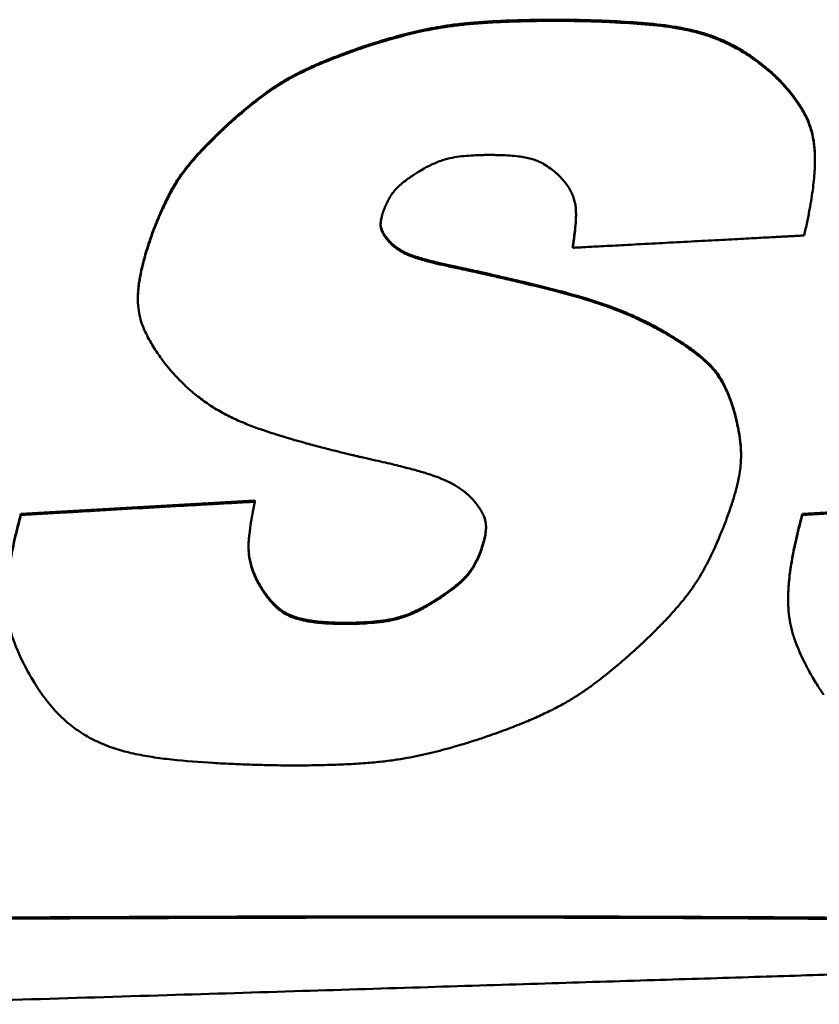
# Model space of a CAD drawing. Header units: inches. Extents: x 0.8 to 75.7, y -7.8 to 49.3.
# Tile 295 of 339: x 64.257 to 64.799, y 23.572 to 24.239. Entities that reach past the tile are written whole.
import ezdxf

# ---------------------------------------------------------------- set-up
doc = ezdxf.new("R2010")
doc.units = ezdxf.units.IN
doc.header["$MEASUREMENT"] = 0
doc.layers.add('Visible Edges(ROSSANSI)', color=7, linetype='Continuous', lineweight=50)
doc.layers.add('Visible Tangent Edges(ROSSANSI)', color=7, linetype='Continuous', lineweight=50)

msp = doc.modelspace()

# ---------------------------------------------------------------- linework, layer by layer
at = {"layer": 'Visible Edges(ROSSANSI)'}
for p, q in [((64.76582, 24.20408), (64.76582, 24.2033)), ((64.79611, 24.14434), (64.79611, 24.14356)), ((64.50789, 24.08874), (64.50789, 24.08797)), ((64.63193, 24.08508), (64.63193, 24.0843)), ((64.33729, 24.05037), (64.33729, 24.04959)), ((64.74606, 23.94408), (64.74606, 23.9433)), ((64.25804, 23.904), (64.41659, 23.91299)), ((64.41659, 23.91299), (64.41659, 23.91221)), ((64.78757, 23.904), (64.94612, 23.91299)), ((64.25804, 23.904), (64.25804, 23.90322)), ((64.78757, 23.904), (64.78757, 23.90322)), ((64.41776, 23.85973), (64.41776, 23.85895)), ((64.77795, 23.84688), (64.77795, 23.8461))]:
    msp.add_line(p, q, dxfattribs=at)
for points, knots in [([(64.48725, 24.21973), (64.48752, 24.21982), (64.48857, 24.22019), (64.49083, 24.22095), (64.49443, 24.22213), (64.50133, 24.22431), (64.51187, 24.22741), (64.52624, 24.23113), (64.53969, 24.23388), (64.55179, 24.23563), (64.56252, 24.23679), (64.57486, 24.23771), (64.58917, 24.23838), (64.6058, 24.23879), (64.61819, 24.23889), (64.62649, 24.23886), (64.63056, 24.23882), (64.63688, 24.23872), (64.64499, 24.23851), (64.65446, 24.23817), (64.66846, 24.23749), (64.6862, 24.23621), (64.70375, 24.23393), (64.71716, 24.23084), (64.72695, 24.22774), (64.73668, 24.22367), (64.74641, 24.21844), (64.75628, 24.21193), (64.76254, 24.20678), (64.76582, 24.20408)], [0, 0, 0, 0, 0.0022202, 0.0085276, 0.0183938, 0.0312915, 0.0640817, 0.1027311, 0.1449796, 0.1689741, 0.1960856, 0.227228, 0.2633154, 0.3052588, 0.3539652, 0.3577905, 0.3684968, 0.3849306, 0.4059399, 0.430375, 0.4570895, 0.5127945, 0.5659851, 0.5918808, 0.6179603, 0.6448271, 0.673159, 0.7036799, 0.7371277, 0.7371277, 0.7371277, 0.7371277]), ([(64.76582, 24.2033), (64.76254, 24.206), (64.75628, 24.21115), (64.74641, 24.21766), (64.73668, 24.22289), (64.72695, 24.22696), (64.71716, 24.23006), (64.70375, 24.23315), (64.6862, 24.23543), (64.66846, 24.23671), (64.65446, 24.23739), (64.64499, 24.23773), (64.63688, 24.23794), (64.63056, 24.23804), (64.62649, 24.23808), (64.61819, 24.23811), (64.6058, 24.23801), (64.58917, 24.2376), (64.57486, 24.23693), (64.56252, 24.23601), (64.55179, 24.23485), (64.53969, 24.2331), (64.52624, 24.23035), (64.51187, 24.22663), (64.50133, 24.22353), (64.49443, 24.22135), (64.49083, 24.22017), (64.48857, 24.21941), (64.48752, 24.21904), (64.48725, 24.21895)], [-0.7371277, -0.7371277, -0.7371277, -0.7371277, -0.7036799, -0.673159, -0.6448271, -0.6179603, -0.5918808, -0.5659851, -0.5127945, -0.4570895, -0.430375, -0.4059399, -0.3849306, -0.3684968, -0.3577905, -0.3539652, -0.3052588, -0.2633154, -0.227228, -0.1960856, -0.1689741, -0.1449796, -0.1027311, -0.0640817, -0.0312915, -0.0183938, -0.0085276, -0.0022202, 0, 0, 0, 0]), ([(64.39714, 24.16714), (64.39719, 24.16718), (64.39737, 24.16734), (64.39776, 24.16771), (64.39841, 24.1683), (64.39972, 24.16949), (64.40186, 24.17141), (64.40498, 24.17413), (64.40872, 24.17733), (64.41457, 24.18216), (64.42091, 24.18712), (64.42774, 24.19202), (64.43334, 24.1957), (64.43956, 24.19939), (64.44662, 24.20314), (64.45317, 24.20626), (64.45899, 24.20884), (64.46385, 24.21089), (64.46909, 24.213), (64.47475, 24.21518), (64.48084, 24.21745), (64.48506, 24.21895), (64.48725, 24.21973)], [0, 0, 0, 0, 0.0004954, 0.0019398, 0.0042707, 0.0074256, 0.0159576, 0.0270371, 0.0401671, 0.0548526, 0.0869239, 0.1035187, 0.1207947, 0.1393601, 0.1598408, 0.1828727, 0.1955457, 0.2090959, 0.223603, 0.239146, 0.255804, 0.2736557, 0.2736557, 0.2736557, 0.2736557]), ([(64.48725, 24.21895), (64.48506, 24.21817), (64.48084, 24.21667), (64.47475, 24.2144), (64.46909, 24.21222), (64.46385, 24.21011), (64.45899, 24.20806), (64.45317, 24.20548), (64.44662, 24.20236), (64.43956, 24.19861), (64.43334, 24.19492), (64.42774, 24.19124), (64.42091, 24.18634), (64.41457, 24.18138), (64.40872, 24.17655), (64.40498, 24.17335), (64.40186, 24.17063), (64.39972, 24.16871), (64.39841, 24.16752), (64.39776, 24.16693), (64.39737, 24.16657), (64.39719, 24.1664), (64.39714, 24.16636)], [-0.2736557, -0.2736557, -0.2736557, -0.2736557, -0.255804, -0.239146, -0.223603, -0.2090959, -0.1955457, -0.1828727, -0.1598408, -0.1393601, -0.1207947, -0.1035187, -0.0869239, -0.0548526, -0.0401671, -0.0270371, -0.0159576, -0.0074256, -0.0042707, -0.0019398, -0.0004954, 0, 0, 0, 0]), ([(64.76582, 24.20408), (64.76587, 24.20404), (64.76607, 24.20387), (64.76683, 24.20319), (64.76837, 24.20176), (64.7708, 24.1994), (64.77385, 24.19623), (64.77732, 24.19236), (64.78099, 24.18788), (64.78464, 24.18289), (64.78809, 24.17746), (64.79116, 24.17154), (64.79364, 24.1649), (64.79502, 24.15874), (64.79573, 24.15327), (64.79605, 24.14884), (64.79611, 24.14582), (64.79611, 24.14434)], [0, 0, 0, 0, 0.0005374, 0.0021014, 0.0080224, 0.0171945, 0.0290587, 0.0430693, 0.058699, 0.0754464, 0.0928482, 0.110693, 0.1296676, 0.1508151, 0.162565, 0.1752917, 0.1875476, 0.1875476, 0.1875476, 0.1875476]), ([(64.7888, 24.09263), (64.78948, 24.09566), (64.79079, 24.10149), (64.79246, 24.10991), (64.7938, 24.11766), (64.79482, 24.12479), (64.79555, 24.13133), (64.79598, 24.13733), (64.79615, 24.14282), (64.79606, 24.14786), (64.79573, 24.15249), (64.79502, 24.15796), (64.79364, 24.16412), (64.79116, 24.17076), (64.78809, 24.17668), (64.78464, 24.18211), (64.78099, 24.1871), (64.77732, 24.19158), (64.77385, 24.19545), (64.7708, 24.19862), (64.76837, 24.20098), (64.76683, 24.20241), (64.76607, 24.20309), (64.76587, 24.20326), (64.76582, 24.2033)], [-0.3294896, -0.3294896, -0.3294896, -0.3294896, -0.3038284, -0.2802614, -0.2586564, -0.2388792, -0.2207938, -0.2042617, -0.1891421, -0.1752917, -0.162565, -0.1508151, -0.1296676, -0.110693, -0.0928482, -0.0754464, -0.058699, -0.0430693, -0.0290587, -0.0171945, -0.0080224, -0.0021014, -0.0005374, 0, 0, 0, 0]), ([(64.3477, 24.09607), (64.34772, 24.09612), (64.34779, 24.09631), (64.34805, 24.09702), (64.34862, 24.09851), (64.34957, 24.10093), (64.35085, 24.10406), (64.35243, 24.10777), (64.35497, 24.11345), (64.35786, 24.11939), (64.36117, 24.12546), (64.36405, 24.13019), (64.36744, 24.13514), (64.37149, 24.14043), (64.37541, 24.14507), (64.379, 24.14904), (64.38203, 24.15229), (64.38536, 24.15571), (64.38899, 24.15934), (64.39294, 24.16318), (64.39571, 24.16579), (64.39714, 24.16714)], [0, 0, 0, 0, 0.0004186, 0.0016394, 0.0062775, 0.013495, 0.0228739, 0.0339975, 0.0464513, 0.0737058, 0.0878513, 0.1026251, 0.1185653, 0.1362273, 0.1561756, 0.1671848, 0.1789779, 0.1916255, 0.2051976, 0.2197642, 0.2353949, 0.2353949, 0.2353949, 0.2353949]), ([(64.39714, 24.16636), (64.39571, 24.16501), (64.39294, 24.1624), (64.38899, 24.15856), (64.38536, 24.15493), (64.38203, 24.15151), (64.379, 24.14826), (64.37541, 24.14429), (64.37149, 24.13965), (64.36744, 24.13436), (64.36405, 24.12941), (64.36117, 24.12468), (64.35786, 24.11861), (64.35497, 24.11267), (64.35243, 24.10699), (64.35085, 24.10328), (64.34957, 24.10015), (64.34862, 24.09773), (64.34805, 24.09624), (64.34779, 24.09553), (64.34772, 24.09534), (64.3477, 24.09529)], [-0.2353949, -0.2353949, -0.2353949, -0.2353949, -0.2197642, -0.2051976, -0.1916255, -0.1789779, -0.1671848, -0.1561756, -0.1362273, -0.1185653, -0.1026251, -0.0878513, -0.0737058, -0.0464513, -0.0339975, -0.0228739, -0.013495, -0.0062775, -0.0016394, -0.0004186, 0, 0, 0, 0]), ([(64.5279, 24.13606), (64.52936, 24.13692), (64.53212, 24.13855), (64.53621, 24.14064), (64.54, 24.14231), (64.54459, 24.14401), (64.55012, 24.14545), (64.55668, 24.14635), (64.56294, 24.14684), (64.56784, 24.14707), (64.57119, 24.14717), (64.57299, 24.1472), (64.57414, 24.14722), (64.57607, 24.14722), (64.57887, 24.1472), (64.58377, 24.14709), (64.58917, 24.14684), (64.59488, 24.14632), (64.59964, 24.1456), (64.60364, 24.1447), (64.607, 24.14362), (64.60989, 24.14239), (64.6132, 24.1406), (64.61674, 24.13824), (64.61976, 24.13581), (64.62167, 24.13411), (64.62265, 24.13319), (64.62326, 24.13259), (64.62353, 24.13231), (64.6236, 24.13224)], [-0.2610172, -0.2610172, -0.2610172, -0.2610172, -0.2478, -0.2360222, -0.2254356, -0.2157903, -0.1983519, -0.1818443, -0.1653045, -0.1504761, -0.1444608, -0.139785, -0.1367546, -0.1356763, -0.1251283, -0.1154177, -0.0983002, -0.0838992, -0.0717818, -0.0615053, -0.0526225, -0.0446935, -0.0373053, -0.0233728, -0.0114782, -0.0067672, -0.0031467, -0.0008216, 0, 0, 0, 0]), ([(64.50362, 24.10894), (64.50386, 24.10958), (64.50433, 24.11083), (64.50506, 24.11262), (64.5058, 24.11429), (64.50677, 24.1163), (64.50801, 24.11857), (64.50959, 24.12099), (64.51124, 24.1231), (64.51296, 24.12497), (64.51475, 24.12667), (64.51725, 24.12876), (64.51983, 24.1307), (64.52238, 24.13248), (64.52409, 24.13364), (64.52557, 24.1346), (64.52661, 24.13526), (64.52726, 24.13567), (64.52758, 24.13587), (64.52778, 24.13599), (64.52788, 24.13605), (64.5279, 24.13606)], [-0.09937308, -0.09937308, -0.09937308, -0.09937308, -0.0937444, -0.08846233, -0.08350022, -0.07883111, -0.07026418, -0.06254102, -0.0554434, -0.04876039, -0.04229508, -0.03586915, -0.02300739, -0.01696409, -0.01148972, -0.00681941, -0.00318946, -0.00183872, -0.00083706, -0.00021423, 0, 0, 0, 0]), ([(64.6236, 24.13224), (64.62417, 24.13162), (64.62527, 24.13044), (64.62722, 24.12808), (64.62928, 24.12521), (64.63121, 24.12177), (64.63259, 24.11839), (64.6335, 24.11503), (64.63402, 24.11166), (64.63422, 24.10824), (64.63418, 24.10353), (64.63384, 24.09882), (64.63336, 24.09423), (64.63297, 24.09113), (64.63265, 24.0888), (64.6324, 24.0872), (64.63225, 24.08623), (64.63213, 24.08545), (64.63203, 24.08487), (64.63197, 24.08451), (64.63194, 24.08434), (64.63193, 24.0843)], [-0.1394468, -0.1394468, -0.1394468, -0.1394468, -0.1327956, -0.1265192, -0.114939, -0.1043852, -0.0945401, -0.0851023, -0.0758045, -0.0664244, -0.056786, -0.0368871, -0.0273385, -0.0186008, -0.0110847, -0.0079138, -0.0052032, -0.0030046, -0.00137, -0.0003512, 0, 0, 0, 0]), ([(64.50789, 24.08797), (64.50755, 24.08834), (64.5069, 24.08906), (64.506, 24.09014), (64.50521, 24.09116), (64.50451, 24.09213), (64.50391, 24.09305), (64.5034, 24.09394), (64.50297, 24.09478), (64.50251, 24.09583), (64.50209, 24.09709), (64.50183, 24.09856), (64.50176, 24.09998), (64.50184, 24.10137), (64.50202, 24.10274), (64.50227, 24.10408), (64.50256, 24.10534), (64.50285, 24.10648), (64.50313, 24.10744), (64.50334, 24.10811), (64.50348, 24.10853), (64.50355, 24.10874), (64.5036, 24.10886), (64.50362, 24.10892), (64.50362, 24.10894)], [-0.06262221, -0.06262221, -0.06262221, -0.06262221, -0.05858455, -0.05484966, -0.05139548, -0.04819941, -0.04523833, -0.0424886, -0.0399261, -0.03752641, -0.03311979, -0.02907558, -0.02521993, -0.02140755, -0.01756102, -0.01377006, -0.01016948, -0.00689894, -0.0041012, -0.0019211, -0.00110834, -0.00050493, -0.00012932, 0, 0, 0, 0]), ([(64.63193, 24.08508), (64.63194, 24.08512), (64.63197, 24.08529), (64.63203, 24.08565), (64.63213, 24.08623), (64.63225, 24.08701), (64.6324, 24.08798), (64.63265, 24.08958), (64.63297, 24.09191), (64.63336, 24.09501), (64.63384, 24.0996), (64.63414, 24.10371), (64.63419, 24.10668), (64.6342, 24.10724)], [0, 0, 0, 0, 0.00035115, 0.00137, 0.00300462, 0.00520316, 0.00791379, 0.01108473, 0.01860075, 0.02733852, 0.03688708, 0.05678598, 0.06144518, 0.06144518, 0.06144518, 0.06144518]), ([(64.50179, 24.10029), (64.5018, 24.09998), (64.50186, 24.09918), (64.50209, 24.09787), (64.50251, 24.09661), (64.50297, 24.09556), (64.5034, 24.09472), (64.50391, 24.09383), (64.50451, 24.09291), (64.50521, 24.09194), (64.506, 24.09092), (64.5069, 24.08984), (64.50755, 24.08912), (64.50789, 24.08874)], [0.02652539, 0.02652539, 0.02652539, 0.02652539, 0.02907558, 0.03311979, 0.03752641, 0.0399261, 0.0424886, 0.04523833, 0.04819941, 0.05139548, 0.05484966, 0.05858455, 0.06262221, 0.06262221, 0.06262221, 0.06262221]), ([(64.3477, 24.09529), (64.34688, 24.09299), (64.34531, 24.08858), (64.34324, 24.08217), (64.3415, 24.07622), (64.34009, 24.07071), (64.33898, 24.0656), (64.33815, 24.06086), (64.33761, 24.05647), (64.33731, 24.05239), (64.33726, 24.04859), (64.33748, 24.044), (64.33825, 24.0387), (64.33991, 24.03282), (64.34215, 24.0274), (64.34475, 24.02228), (64.34756, 24.01746), (64.35042, 24.01306), (64.35315, 24.00918), (64.35558, 24.00596), (64.35752, 24.00352), (64.35875, 24.00203), (64.35936, 24.00132), (64.35952, 24.00113), (64.35956, 24.00109)], [-0.277339, -0.277339, -0.277339, -0.277339, -0.2573412, -0.2389181, -0.2219651, -0.2063761, -0.1920431, -0.1788559, -0.1667022, -0.1554679, -0.1450374, -0.1352948, -0.117423, -0.1009645, -0.085142, -0.0694772, -0.0542413, -0.0399115, -0.0269915, -0.0160027, -0.0074788, -0.0019617, -0.000502, 0, 0, 0, 0]), ([(64.33729, 24.05037), (64.33729, 24.05127), (64.33734, 24.05353), (64.33761, 24.05725), (64.33815, 24.06164), (64.33898, 24.06638), (64.34009, 24.07149), (64.3415, 24.077), (64.34324, 24.08295), (64.34531, 24.08936), (64.34688, 24.09377), (64.3477, 24.09607)], [0.1480317, 0.1480317, 0.1480317, 0.1480317, 0.1554679, 0.1667022, 0.1788559, 0.1920431, 0.2063761, 0.2219651, 0.2389181, 0.2573412, 0.277339, 0.277339, 0.277339, 0.277339]), ([(64.63193, 24.0843), (64.63223, 24.08432), (64.63338, 24.08438), (64.63588, 24.08451), (64.63987, 24.08472), (64.64518, 24.08501), (64.65165, 24.08535), (64.65909, 24.08574), (64.66733, 24.08618), (64.67943, 24.08682), (64.69528, 24.08766), (64.71435, 24.08868), (64.72991, 24.0895), (64.74155, 24.09012), (64.74929, 24.09053), (64.7562, 24.0909), (64.76226, 24.09122), (64.76751, 24.0915), (64.77202, 24.09174), (64.77584, 24.09194), (64.77903, 24.09211), (64.78165, 24.09225), (64.78415, 24.09238), (64.78627, 24.09249), (64.7879, 24.09258), (64.78859, 24.09262), (64.7888, 24.09263)], [-0.3990966, -0.3990966, -0.3990966, -0.3990966, -0.3968312, -0.3903273, -0.3800235, -0.3663582, -0.3497697, -0.3306967, -0.3095775, -0.2868507, -0.2383277, -0.1886355, -0.1412817, -0.1195779, -0.0997741, -0.0822114, -0.0668409, -0.0535165, -0.0420922, -0.0324217, -0.0243589, -0.0177577, -0.0124718, -0.0052615, -0.001559, 0, 0, 0, 0]), ([(64.50789, 24.08874), (64.50793, 24.0887), (64.50809, 24.08851), (64.50846, 24.08811), (64.50908, 24.08749), (64.50996, 24.08668), (64.51108, 24.08572), (64.51245, 24.08466), (64.51408, 24.08353), (64.51597, 24.08236), (64.51818, 24.08117), (64.5203, 24.08021), (64.52226, 24.07943), (64.52398, 24.0788), (64.5259, 24.07815), (64.52805, 24.07748), (64.53045, 24.07678), (64.53312, 24.07604), (64.53609, 24.07527), (64.53939, 24.07446), (64.54303, 24.07361), (64.54704, 24.0727), (64.55144, 24.07175), (64.55451, 24.07111), (64.55612, 24.07077)], [0, 0, 0, 0, 0.0005098, 0.0019838, 0.0043422, 0.007509, 0.0114136, 0.0159913, 0.0211844, 0.0269434, 0.0333133, 0.0406949, 0.0449223, 0.0495913, 0.0547653, 0.0605075, 0.0668809, 0.0739481, 0.0817715, 0.0904132, 0.0999353, 0.1103993, 0.121867, 0.1343997, 0.1343997, 0.1343997, 0.1343997]), ([(64.55612, 24.06999), (64.55451, 24.07033), (64.55144, 24.07097), (64.54704, 24.07192), (64.54303, 24.07283), (64.53939, 24.07368), (64.53609, 24.07449), (64.53312, 24.07526), (64.53045, 24.076), (64.52805, 24.0767), (64.5259, 24.07737), (64.52398, 24.07802), (64.52226, 24.07865), (64.5203, 24.07943), (64.51818, 24.08039), (64.51597, 24.08158), (64.51408, 24.08275), (64.51245, 24.08388), (64.51108, 24.08494), (64.50996, 24.0859), (64.50908, 24.08671), (64.50846, 24.08733), (64.50809, 24.08773), (64.50793, 24.08792), (64.50789, 24.08797)], [-0.1343997, -0.1343997, -0.1343997, -0.1343997, -0.121867, -0.1103993, -0.0999353, -0.0904132, -0.0817715, -0.0739481, -0.0668809, -0.0605075, -0.0547653, -0.0495913, -0.0449223, -0.0406949, -0.0333133, -0.0269434, -0.0211844, -0.0159913, -0.0114136, -0.007509, -0.0043422, -0.0019838, -0.0005098, 0, 0, 0, 0]), ([(64.55612, 24.07077), (64.55624, 24.07074), (64.55673, 24.07064), (64.55781, 24.07041), (64.55956, 24.07003), (64.56191, 24.06951), (64.56481, 24.06887), (64.56962, 24.0678), (64.5766, 24.06623), (64.58587, 24.06411), (64.59957, 24.06091), (64.61689, 24.05669), (64.63716, 24.05129), (64.6533, 24.04611), (64.66575, 24.04134), (64.67505, 24.03732), (64.68444, 24.0328), (64.6906, 24.0294), (64.69374, 24.02766)], [0, 0, 0, 0, 0.000987, 0.0038516, 0.008449, 0.0146346, 0.0222636, 0.0311913, 0.0523643, 0.0769964, 0.1039311, 0.1600847, 0.2135179, 0.2646967, 0.2902461, 0.3162234, 0.3429884, 0.3709109, 0.3709109, 0.3709109, 0.3709109]), ([(64.69374, 24.02688), (64.6906, 24.02862), (64.68444, 24.03202), (64.67505, 24.03654), (64.66575, 24.04056), (64.6533, 24.04533), (64.63716, 24.05051), (64.61689, 24.05591), (64.59957, 24.06013), (64.58587, 24.06333), (64.5766, 24.06545), (64.56962, 24.06702), (64.56481, 24.06809), (64.56191, 24.06873), (64.55956, 24.06925), (64.55781, 24.06963), (64.55673, 24.06986), (64.55624, 24.06996), (64.55612, 24.06999)], [-0.3709109, -0.3709109, -0.3709109, -0.3709109, -0.3429884, -0.3162234, -0.2902461, -0.2646967, -0.2135179, -0.1600847, -0.1039311, -0.0769964, -0.0523643, -0.0311913, -0.0222636, -0.0146346, -0.008449, -0.0038516, -0.000987, 0, 0, 0, 0]), ([(64.69374, 24.02766), (64.69379, 24.02764), (64.69398, 24.02753), (64.69439, 24.02729), (64.69507, 24.02689), (64.69641, 24.0261), (64.69856, 24.0248), (64.70161, 24.02291), (64.70514, 24.02064), (64.71036, 24.01714), (64.71564, 24.01332), (64.72071, 24.00917), (64.72431, 24.00581), (64.7277, 24.00208), (64.73088, 23.99785), (64.73385, 23.99298), (64.73609, 23.98842), (64.7378, 23.98438), (64.73907, 23.98101), (64.7403, 23.97739), (64.74105, 23.97487), (64.74144, 23.97357)], [0, 0, 0, 0, 0.000437, 0.0017069, 0.003748, 0.0064988, 0.0138836, 0.0233707, 0.0344716, 0.0467006, 0.0726218, 0.0855038, 0.0984002, 0.1116626, 0.1256914, 0.1409246, 0.1578202, 0.1670374, 0.1768425, 0.187292, 0.1984413, 0.1984413, 0.1984413, 0.1984413]), ([(64.74144, 23.97279), (64.74105, 23.97409), (64.7403, 23.97661), (64.73907, 23.98023), (64.7378, 23.9836), (64.73609, 23.98764), (64.73385, 23.9922), (64.73088, 23.99707), (64.7277, 24.0013), (64.72431, 24.00503), (64.72071, 24.00839), (64.71564, 24.01254), (64.71036, 24.01636), (64.70514, 24.01986), (64.70161, 24.02213), (64.69856, 24.02402), (64.69641, 24.02532), (64.69507, 24.02611), (64.69439, 24.02651), (64.69398, 24.02675), (64.69379, 24.02686), (64.69374, 24.02688)], [-0.1984413, -0.1984413, -0.1984413, -0.1984413, -0.187292, -0.1768425, -0.1670374, -0.1578202, -0.1409246, -0.1256914, -0.1116626, -0.0984002, -0.0855038, -0.0726218, -0.0467006, -0.0344716, -0.0233707, -0.0138836, -0.0064988, -0.003748, -0.0017069, -0.000437, 0, 0, 0, 0]), ([(64.35956, 24.00109), (64.36221, 23.99818), (64.36731, 23.99259), (64.37561, 23.98519), (64.38403, 23.97885), (64.39269, 23.97343), (64.40162, 23.96879), (64.41089, 23.96475), (64.42056, 23.96115), (64.43412, 23.95671), (64.44793, 23.95272), (64.46151, 23.94909), (64.47072, 23.94673), (64.47766, 23.94502), (64.48246, 23.94386), (64.48536, 23.94318), (64.4877, 23.94263), (64.48944, 23.94222), (64.49052, 23.94198), (64.49101, 23.94187), (64.49114, 23.94184)], [-0.3796585, -0.3796585, -0.3796585, -0.3796585, -0.3483039, -0.3192355, -0.291826, -0.2654687, -0.2396, -0.2137163, -0.1873808, -0.1602186, -0.1040576, -0.0771075, -0.0524519, -0.0312507, -0.0223085, -0.0146657, -0.0084679, -0.0038606, -0.0009894, 0, 0, 0, 0]), ([(64.73625, 23.90056), (64.73683, 23.90217), (64.73794, 23.90526), (64.73946, 23.90978), (64.74079, 23.91399), (64.74195, 23.91792), (64.74295, 23.92159), (64.74378, 23.92502), (64.74447, 23.92823), (64.74518, 23.93212), (64.74578, 23.9366), (64.74609, 23.94161), (64.74604, 23.94623), (64.74561, 23.95196), (64.74483, 23.95741), (64.74388, 23.96252), (64.74319, 23.96581), (64.74254, 23.96857), (64.74201, 23.97068), (64.74167, 23.97197), (64.7415, 23.97259), (64.74145, 23.97275), (64.74144, 23.97279)], [-0.2033769, -0.2033769, -0.2033769, -0.2033769, -0.1893715, -0.176363, -0.1642868, -0.1530774, -0.1426694, -0.1329967, -0.1239929, -0.1155911, -0.1003285, -0.0866744, -0.0741079, -0.062131, -0.0391303, -0.0286354, -0.0192652, -0.0113662, -0.0052875, -0.001381, -0.0003526, 0, 0, 0, 0]), ([(64.74144, 23.97357), (64.74145, 23.97353), (64.7415, 23.97337), (64.74167, 23.97275), (64.74201, 23.97146), (64.74254, 23.96935), (64.74319, 23.96659), (64.74388, 23.9633), (64.74483, 23.95819), (64.74561, 23.95274), (64.746, 23.94752), (64.74606, 23.94508), (64.74606, 23.94408)], [0, 0, 0, 0, 0.00035264, 0.00138096, 0.0052875, 0.01136617, 0.01926525, 0.02863535, 0.03913029, 0.06213103, 0.07410786, 0.08238251, 0.08238251, 0.08238251, 0.08238251]), ([(64.49114, 23.94184), (64.49356, 23.9413), (64.4982, 23.94028), (64.50485, 23.93875), (64.51091, 23.9373), (64.51641, 23.93594), (64.5214, 23.93465), (64.5259, 23.93343), (64.52994, 23.93226), (64.53358, 23.93115), (64.53684, 23.93009), (64.53975, 23.92906), (64.54236, 23.92807), (64.54534, 23.92684), (64.54858, 23.92534), (64.55196, 23.92348), (64.55485, 23.92165), (64.55736, 23.91989), (64.55948, 23.91824), (64.56122, 23.91675), (64.56257, 23.91549), (64.56354, 23.91452), (64.56412, 23.91391), (64.56437, 23.91362), (64.56443, 23.91354)], [-0.2051938, -0.2051938, -0.2051938, -0.2051938, -0.1862088, -0.1688304, -0.1529658, -0.1385219, -0.1254054, -0.1135227, -0.1027799, -0.0930826, -0.0843363, -0.0764458, -0.0693156, -0.0628501, -0.0515324, -0.0417339, -0.0328506, -0.024822, -0.0177314, -0.0116739, -0.0067548, -0.0030877, -0.0007938, 0, 0, 0, 0]), ([(64.41659, 23.91221), (64.41644, 23.9122), (64.41584, 23.91217), (64.41454, 23.9121), (64.41242, 23.91198), (64.40955, 23.91181), (64.40597, 23.91161), (64.40176, 23.91137), (64.39697, 23.9111), (64.38959, 23.91068), (64.37935, 23.9101), (64.36119, 23.90907), (64.33732, 23.90772), (64.31345, 23.90636), (64.29528, 23.90533), (64.28504, 23.90475), (64.27766, 23.90434), (64.27287, 23.90406), (64.26866, 23.90382), (64.26509, 23.90362), (64.26221, 23.90346), (64.26009, 23.90334), (64.25879, 23.90327), (64.25819, 23.90323), (64.25804, 23.90322)], [-0.403478, -0.403478, -0.403478, -0.403478, -0.4023205, -0.3989467, -0.3935043, -0.386141, -0.3770047, -0.366243, -0.3540037, -0.3404345, -0.3098979, -0.275815, -0.201739, -0.127663, -0.0935801, -0.0630434, -0.0494743, -0.037235, -0.0264733, -0.0173369, -0.0099737, -0.0045312, -0.0011574, 0, 0, 0, 0]), ([(64.41776, 23.85895), (64.41709, 23.86042), (64.41579, 23.86323), (64.41432, 23.86744), (64.41327, 23.87144), (64.41261, 23.8753), (64.41229, 23.87907), (64.41226, 23.88279), (64.41246, 23.88653), (64.41297, 23.89163), (64.4137, 23.89671), (64.41453, 23.90164), (64.41513, 23.90495), (64.41561, 23.90743), (64.41595, 23.90914), (64.41616, 23.91017), (64.41633, 23.911), (64.41646, 23.91161), (64.41654, 23.91199), (64.41658, 23.91217), (64.41659, 23.91221)], [-0.149753, -0.149753, -0.149753, -0.149753, -0.1365694, -0.1244712, -0.1132058, -0.1025244, -0.0921906, -0.0819866, -0.0717176, -0.0612115, -0.0396445, -0.0293438, -0.0199412, -0.0118705, -0.0084704, -0.0055664, -0.0032128, -0.0014643, -0.0003752, 0, 0, 0, 0]), ([(64.56443, 23.91354), (64.56493, 23.91294), (64.56589, 23.91177), (64.56722, 23.91004), (64.56838, 23.9084), (64.5694, 23.90683), (64.57028, 23.90534), (64.57103, 23.90392), (64.57165, 23.90256), (64.57231, 23.90086), (64.57289, 23.89882), (64.57324, 23.89645), (64.57328, 23.89415), (64.57304, 23.89115), (64.57252, 23.88823), (64.57187, 23.88544), (64.57137, 23.88359), (64.57091, 23.88202), (64.57056, 23.88093), (64.57033, 23.88025), (64.57022, 23.87991), (64.57015, 23.87971), (64.57011, 23.87961), (64.5701, 23.87959)], [-0.1002699, -0.1002699, -0.1002699, -0.1002699, -0.0939852, -0.0881588, -0.0827567, -0.0777441, -0.0730854, -0.0687441, -0.0646834, -0.0608659, -0.0538147, -0.0472978, -0.0410526, -0.0348588, -0.0224308, -0.016566, -0.0112382, -0.0066804, -0.0031291, -0.0018052, -0.0008224, -0.0002106, 0, 0, 0, 0]), ([(64.94612, 23.91221), (64.94597, 23.9122), (64.94538, 23.91217), (64.94407, 23.9121), (64.94195, 23.91198), (64.93908, 23.91181), (64.93551, 23.91161), (64.9313, 23.91137), (64.92651, 23.9111), (64.91913, 23.91068), (64.90888, 23.9101), (64.89072, 23.90907), (64.86685, 23.90772), (64.84298, 23.90636), (64.82481, 23.90533), (64.81457, 23.90475), (64.80719, 23.90434), (64.8024, 23.90406), (64.79819, 23.90382), (64.79462, 23.90362), (64.79174, 23.90346), (64.78962, 23.90334), (64.78832, 23.90327), (64.78772, 23.90323), (64.78757, 23.90322)], [-0.4034755, -0.4034755, -0.4034755, -0.4034755, -0.4023181, -0.3989443, -0.3935019, -0.3861387, -0.3770023, -0.3662407, -0.3540015, -0.3404325, -0.309896, -0.2758133, -0.2017378, -0.1276622, -0.0935795, -0.063043, -0.049474, -0.0372348, -0.0264732, -0.0173368, -0.0099736, -0.0045312, -0.0011574, 0, 0, 0, 0]), ([(64.24842, 23.84689), (64.24842, 23.84742), (64.24843, 23.8497), (64.24859, 23.85387), (64.24905, 23.85954), (64.24978, 23.86566), (64.2508, 23.87225), (64.25212, 23.87937), (64.25377, 23.88705), (64.25574, 23.89533), (64.25725, 23.90104), (64.25804, 23.904)], [0.1913395, 0.1913395, 0.1913395, 0.1913395, 0.1957151, 0.2102109, 0.2258546, 0.2427785, 0.2611139, 0.2809902, 0.3025354, 0.325876, 0.3511368, 0.3511368, 0.3511368, 0.3511368]), ([(64.77795, 23.84688), (64.77795, 23.84741), (64.77797, 23.8497), (64.77813, 23.85387), (64.77858, 23.85954), (64.77932, 23.86566), (64.78033, 23.87225), (64.78166, 23.87937), (64.7833, 23.88705), (64.78527, 23.89533), (64.78679, 23.90104), (64.78757, 23.904)], [0.1913254, 0.1913254, 0.1913254, 0.1913254, 0.1957138, 0.2102096, 0.2258533, 0.2427773, 0.2611127, 0.2809891, 0.3025345, 0.3258751, 0.351136, 0.351136, 0.351136, 0.351136]), ([(64.25804, 23.90322), (64.25725, 23.90026), (64.25574, 23.89455), (64.25377, 23.88627), (64.25212, 23.87859), (64.2508, 23.87147), (64.24978, 23.86488), (64.24905, 23.85876), (64.24859, 23.85309), (64.24839, 23.84782), (64.24843, 23.84291), (64.24876, 23.83698), (64.24967, 23.83015), (64.25152, 23.82256), (64.25395, 23.81553), (64.25674, 23.80889), (64.25974, 23.80265), (64.26278, 23.79693), (64.26568, 23.7919), (64.26825, 23.78772), (64.2703, 23.78455), (64.27161, 23.78262), (64.27225, 23.78169), (64.27243, 23.78145), (64.27247, 23.78139)], [-0.3511368, -0.3511368, -0.3511368, -0.3511368, -0.325876, -0.3025354, -0.2809902, -0.2611139, -0.2427785, -0.2258546, -0.2102109, -0.1957151, -0.1822337, -0.1696328, -0.1465495, -0.1254276, -0.1053173, -0.0855942, -0.0665709, -0.0488114, -0.0329029, -0.0194489, -0.0090641, -0.0023715, -0.0006061, 0, 0, 0, 0]), ([(64.67668, 23.81402), (64.67838, 23.81562), (64.68168, 23.81871), (64.68638, 23.82327), (64.6907, 23.82758), (64.69466, 23.83167), (64.69828, 23.83555), (64.70257, 23.84033), (64.70727, 23.84592), (64.71213, 23.85233), (64.71621, 23.85836), (64.7197, 23.86415), (64.72373, 23.87163), (64.72727, 23.87897), (64.73039, 23.88601), (64.73234, 23.89061), (64.73392, 23.89451), (64.73499, 23.89723), (64.73564, 23.89892), (64.73595, 23.89975), (64.73614, 23.90026), (64.73623, 23.9005), (64.73625, 23.90056)], [-0.2858206, -0.2858206, -0.2858206, -0.2858206, -0.2672699, -0.2499582, -0.2338035, -0.2187232, -0.2046345, -0.1914541, -0.1674861, -0.1461492, -0.1267784, -0.108721, -0.0913458, -0.0577016, -0.0422723, -0.0284659, -0.0168072, -0.0078237, -0.0045004, -0.0020445, -0.0005222, 0, 0, 0, 0]), ([(64.78757, 23.90322), (64.78679, 23.90026), (64.78527, 23.89455), (64.7833, 23.88627), (64.78166, 23.87859), (64.78033, 23.87147), (64.77932, 23.86488), (64.77858, 23.85876), (64.77813, 23.85309), (64.77792, 23.84782), (64.77796, 23.84291), (64.77829, 23.83698), (64.7792, 23.83015), (64.78105, 23.82256), (64.78348, 23.81553), (64.78626, 23.80889), (64.78927, 23.80265), (64.79231, 23.79693), (64.79521, 23.7919), (64.79778, 23.78772), (64.79983, 23.78455), (64.80114, 23.78262), (64.80178, 23.78169), (64.80195, 23.78145), (64.802, 23.78139)], [-0.351136, -0.351136, -0.351136, -0.351136, -0.3258751, -0.3025345, -0.2809891, -0.2611127, -0.2427773, -0.2258533, -0.2102096, -0.1957138, -0.1822323, -0.1696315, -0.1465483, -0.1254265, -0.1053165, -0.0855936, -0.0665705, -0.0488112, -0.0329028, -0.0194489, -0.0090641, -0.0023715, -0.0006061, 0, 0, 0, 0]), ([(64.5701, 23.88037), (64.57011, 23.88039), (64.57015, 23.88049), (64.57022, 23.88069), (64.57033, 23.88103), (64.57056, 23.88171), (64.57091, 23.8828), (64.57137, 23.88437), (64.57187, 23.88622), (64.57252, 23.88901), (64.57304, 23.89193), (64.57323, 23.89426), (64.57325, 23.8951), (64.57325, 23.89519)], [0, 0, 0, 0, 0.00021061, 0.00082236, 0.00180519, 0.00312909, 0.00668044, 0.01123816, 0.01656604, 0.02243078, 0.0348588, 0.04105265, 0.04178013, 0.04178013, 0.04178013, 0.04178013]), ([(64.41228, 23.88188), (64.41229, 23.88121), (64.41234, 23.87929), (64.41261, 23.87608), (64.41327, 23.87222), (64.41432, 23.86822), (64.41579, 23.86401), (64.41709, 23.8612), (64.41776, 23.85973)], [0.08661732, 0.08661732, 0.08661732, 0.08661732, 0.09219056, 0.10252439, 0.11320575, 0.12447124, 0.13656935, 0.14975295, 0.14975295, 0.14975295, 0.14975295]), ([(64.53841, 23.84525), (64.53844, 23.84527), (64.53857, 23.84535), (64.53883, 23.84551), (64.53926, 23.84579), (64.54012, 23.84633), (64.54149, 23.84723), (64.54344, 23.84853), (64.5457, 23.85008), (64.54905, 23.85247), (64.55245, 23.85504), (64.55574, 23.85781), (64.5581, 23.86002), (64.56034, 23.86244), (64.56248, 23.86516), (64.56453, 23.86825), (64.56612, 23.87112), (64.56736, 23.87365), (64.56829, 23.87575), (64.56922, 23.878), (64.5698, 23.87956), (64.5701, 23.88037)], [0, 0, 0, 0, 0.0002855, 0.0011152, 0.0024492, 0.0042475, 0.0090775, 0.0152865, 0.0225566, 0.0305717, 0.0475811, 0.0560416, 0.0645106, 0.0732045, 0.0823629, 0.092244, 0.103117, 0.1090111, 0.115255, 0.121882, 0.1289254, 0.1289254, 0.1289254, 0.1289254]), ([(64.5701, 23.87959), (64.5698, 23.87878), (64.56922, 23.87722), (64.56829, 23.87497), (64.56736, 23.87287), (64.56612, 23.87034), (64.56453, 23.86747), (64.56248, 23.86438), (64.56034, 23.86166), (64.5581, 23.85924), (64.55574, 23.85703), (64.55245, 23.85426), (64.54905, 23.85169), (64.5457, 23.8493), (64.54344, 23.84775), (64.54149, 23.84645), (64.54012, 23.84556), (64.53926, 23.84501), (64.53883, 23.84473), (64.53857, 23.84457), (64.53844, 23.84449), (64.53841, 23.84447)], [-0.1289254, -0.1289254, -0.1289254, -0.1289254, -0.121882, -0.115255, -0.1090111, -0.103117, -0.092244, -0.0823629, -0.0732045, -0.0645106, -0.0560416, -0.0475811, -0.0305717, -0.0225566, -0.0152865, -0.0090775, -0.0042475, -0.0024492, -0.0011152, -0.0002855, 0, 0, 0, 0]), ([(64.41776, 23.85973), (64.41778, 23.85969), (64.41785, 23.85955), (64.41814, 23.85899), (64.41875, 23.85785), (64.41977, 23.85603), (64.42118, 23.85372), (64.42293, 23.85106), (64.42501, 23.8482), (64.42739, 23.84526), (64.43005, 23.8424), (64.43305, 23.83969), (64.43657, 23.83724), (64.43998, 23.83551), (64.44309, 23.8343), (64.44574, 23.83345), (64.44867, 23.83269), (64.45191, 23.83201), (64.45548, 23.83143), (64.4594, 23.83095), (64.46371, 23.83058), (64.46843, 23.8303), (64.47359, 23.83013), (64.47718, 23.83011), (64.47905, 23.8301)], [0, 0, 0, 0, 0.0003419, 0.001335, 0.0050819, 0.0108563, 0.0182798, 0.0269815, 0.0366015, 0.0467965, 0.0572473, 0.0677831, 0.0787551, 0.090748, 0.0973402, 0.1044443, 0.112149, 0.1205418, 0.1297087, 0.1397338, 0.1506991, 0.1626845, 0.1757685, 0.1900279, 0.1900279, 0.1900279, 0.1900279]), ([(64.47905, 23.82932), (64.47718, 23.82933), (64.47359, 23.82935), (64.46843, 23.82952), (64.46371, 23.8298), (64.4594, 23.83017), (64.45548, 23.83065), (64.45191, 23.83123), (64.44867, 23.83191), (64.44574, 23.83267), (64.44309, 23.83352), (64.43998, 23.83473), (64.43657, 23.83646), (64.43305, 23.83891), (64.43005, 23.84162), (64.42739, 23.84448), (64.42501, 23.84742), (64.42293, 23.85028), (64.42118, 23.85294), (64.41977, 23.85525), (64.41875, 23.85707), (64.41814, 23.85821), (64.41785, 23.85877), (64.41778, 23.85891), (64.41776, 23.85895)], [-0.1900279, -0.1900279, -0.1900279, -0.1900279, -0.1757685, -0.1626845, -0.1506991, -0.1397338, -0.1297087, -0.1205418, -0.112149, -0.1044443, -0.0973402, -0.090748, -0.0787551, -0.0677831, -0.0572473, -0.0467965, -0.0366015, -0.0269815, -0.0182798, -0.0108563, -0.0050819, -0.001335, -0.0003419, 0, 0, 0, 0]), ([(64.47905, 23.8301), (64.47909, 23.8301), (64.47927, 23.8301), (64.47965, 23.83011), (64.48027, 23.83011), (64.48151, 23.83013), (64.48352, 23.83017), (64.48639, 23.83026), (64.48976, 23.83041), (64.49485, 23.83071), (64.50014, 23.83117), (64.5055, 23.83188), (64.50955, 23.83262), (64.5137, 23.83363), (64.51802, 23.83499), (64.52259, 23.83677), (64.52657, 23.83862), (64.52994, 23.84034), (64.53266, 23.84183), (64.5355, 23.84347), (64.53742, 23.84465), (64.53841, 23.84525)], [0, 0, 0, 0, 0.0003389, 0.0013245, 0.0029104, 0.0050499, 0.0108043, 0.0182166, 0.026917, 0.0365371, 0.0570746, 0.067376, 0.0777756, 0.0885595, 0.1000371, 0.1125351, 0.1263891, 0.1339309, 0.1419379, 0.1504518, 0.1595139, 0.1595139, 0.1595139, 0.1595139]), ([(64.53841, 23.84447), (64.53742, 23.84387), (64.5355, 23.84269), (64.53266, 23.84105), (64.52994, 23.83956), (64.52657, 23.83784), (64.52259, 23.83599), (64.51802, 23.83421), (64.5137, 23.83285), (64.50955, 23.83184), (64.5055, 23.8311), (64.50014, 23.83039), (64.49485, 23.82993), (64.48976, 23.82963), (64.48639, 23.82948), (64.48352, 23.82939), (64.48151, 23.82935), (64.48027, 23.82933), (64.47965, 23.82933), (64.47927, 23.82932), (64.47909, 23.82932), (64.47905, 23.82932)], [-0.1595139, -0.1595139, -0.1595139, -0.1595139, -0.1504518, -0.1419379, -0.1339309, -0.1263891, -0.1125351, -0.1000371, -0.0885595, -0.0777756, -0.067376, -0.0570746, -0.0365371, -0.026917, -0.0182166, -0.0108043, -0.0050499, -0.0029104, -0.0013245, -0.0003389, 0, 0, 0, 0]), ([(64.57628, 23.75393), (64.57862, 23.75476), (64.58313, 23.75637), (64.58964, 23.75882), (64.5957, 23.76119), (64.60134, 23.7635), (64.60659, 23.76576), (64.61292, 23.76862), (64.62009, 23.77212), (64.62788, 23.77636), (64.63481, 23.78058), (64.64113, 23.78483), (64.64895, 23.79054), (64.65626, 23.79633), (64.66306, 23.802), (64.66744, 23.80576), (64.6711, 23.80897), (64.67363, 23.81123), (64.67518, 23.81264), (64.67594, 23.81334), (64.67641, 23.81377), (64.67662, 23.81397), (64.67668, 23.81402)], [-0.3071265, -0.3071265, -0.3071265, -0.3071265, -0.2880743, -0.2702389, -0.2535376, -0.2378876, -0.2232054, -0.2094074, -0.1841305, -0.1613853, -0.1405063, -0.1208417, -0.1017601, -0.0645097, -0.0473288, -0.031912, -0.0188636, -0.00879, -0.0050587, -0.0022991, -0.0005875, 0, 0, 0, 0]), ([(64.27247, 23.78139), (64.27532, 23.77768), (64.28076, 23.77059), (64.29031, 23.76158), (64.30039, 23.75435), (64.3111, 23.74873), (64.32243, 23.74447), (64.3344, 23.74132), (64.34705, 23.73903), (64.36507, 23.73677), (64.3835, 23.73536), (64.40167, 23.73442), (64.41406, 23.73395), (64.42474, 23.73367), (64.43309, 23.73352), (64.4383, 23.73347), (64.44083, 23.73346), (64.44746, 23.73345), (64.45877, 23.73355), (64.4744, 23.73398), (64.48797, 23.73471), (64.4998, 23.73569), (64.51022, 23.73693), (64.52222, 23.73882), (64.53581, 23.74177), (64.55052, 23.74574), (64.56147, 23.74904), (64.56869, 23.75136), (64.57248, 23.75262), (64.57488, 23.75344), (64.57599, 23.75382), (64.57628, 23.75393)], [-0.8198956, -0.8198956, -0.8198956, -0.8198956, -0.7823361, -0.7481341, -0.7161395, -0.6852499, -0.6544983, -0.6231132, -0.590529, -0.5563562, -0.4845651, -0.4497343, -0.4176984, -0.3900304, -0.3683084, -0.3541137, -0.3503339, -0.34903, -0.3035846, -0.2641523, -0.2299031, -0.2000024, -0.1736139, -0.1499026, -0.1072273, -0.067354, -0.0330744, -0.0194888, -0.0090552, -0.0023622, 0, 0, 0, 0]), ([(63.02736, 23.6085), (63.02892, 23.60863), (63.03578, 23.60918), (63.0527, 23.61019), (63.08382, 23.6118), (63.13207, 23.61378), (63.20038, 23.61609), (63.27116, 23.61803), (63.34, 23.61966), (63.40165, 23.62096), (63.47051, 23.62225), (63.54686, 23.62352), (63.63057, 23.62475), (63.75472, 23.62636), (63.99354, 23.62891), (64.27294, 23.63076), (64.55299, 23.63127), (64.72108, 23.63086), (64.84687, 23.62998), (64.9321, 23.62905), (65.00963, 23.62789), (65.05862, 23.62671), (65.08165, 23.62616)], [0, 0, 0, 0, 0.011891, 0.052486, 0.129183, 0.249392, 0.42053, 0.650022, 0.78897, 0.945292, 1.119916, 1.31377, 1.527156, 1.757865, 2.259911, 3.34711, 3.886894, 4.393892, 4.628011, 4.845435, 5.043331, 5.218874, 5.218874, 5.218874, 5.218874]), ([(65.08165, 23.62538), (65.05862, 23.62593), (65.00963, 23.62711), (64.9321, 23.62827), (64.84687, 23.6292), (64.72108, 23.63008), (64.55299, 23.63049), (64.27294, 23.62998), (63.99354, 23.62813), (63.75472, 23.62558), (63.63057, 23.62397), (63.54686, 23.62274), (63.47051, 23.62147), (63.40165, 23.62018), (63.34, 23.61888), (63.27116, 23.61725), (63.20038, 23.61531), (63.13207, 23.613), (63.08382, 23.61102), (63.0527, 23.60941), (63.03578, 23.6084), (63.02892, 23.60785), (63.02736, 23.60772)], [-5.218874, -5.218874, -5.218874, -5.218874, -5.043331, -4.845435, -4.628011, -4.393892, -3.886894, -3.34711, -2.259911, -1.757865, -1.527156, -1.31377, -1.119916, -0.945292, -0.78897, -0.650022, -0.42053, -0.249392, -0.129183, -0.052486, -0.011891, 0, 0, 0, 0]), ([(64.1546, 23.57155), (64.18946, 23.57262), (64.25695, 23.57468), (64.35496, 23.57769), (64.44657, 23.58051), (64.532, 23.58315), (64.61148, 23.58561), (64.68523, 23.5879), (64.75349, 23.59003), (64.81648, 23.592), (64.87443, 23.59382), (64.92756, 23.5955), (64.9761, 23.59704), (65.02028, 23.59844), (65.06032, 23.59972), (65.1061, 23.6012), (65.15465, 23.60277), (65.20351, 23.60436), (65.24095, 23.6056), (65.26852, 23.60653), (65.28776, 23.60719), (65.30018, 23.60763), (65.30751, 23.60789), (65.31087, 23.60803), (65.31202, 23.60808)], [-2.941572, -2.941572, -2.941572, -2.941572, -2.675837, -2.42695, -2.194335, -1.977416, -1.775617, -1.588362, -1.415074, -1.255179, -1.108099, -0.973259, -0.850082, -0.737993, -0.636416, -0.544775, -0.388995, -0.266167, -0.172293, -0.103497, -0.055901, -0.02563, -0.008807, 0, 0, 0, 0])]:
    msp.add_open_spline(points, degree=3, knots=knots, dxfattribs=at)
at = {"layer": 'Visible Tangent Edges(ROSSANSI)'}
for p, q in [((64.48725, 24.21973), (64.48725, 24.21895)), ((64.39714, 24.16714), (64.39714, 24.16636)), ((64.3477, 24.09607), (64.3477, 24.09529)), ((64.55612, 24.07077), (64.55612, 24.06999)), ((64.69374, 24.02766), (64.69374, 24.02688)), ((64.74144, 23.97357), (64.74144, 23.97279)), ((64.5701, 23.88037), (64.5701, 23.87959)), ((64.53841, 23.84525), (64.53841, 23.84447)), ((64.47905, 23.8301), (64.47905, 23.82932))]:
    msp.add_line(p, q, dxfattribs=at)

doc.saveas('drawing.dxf')
